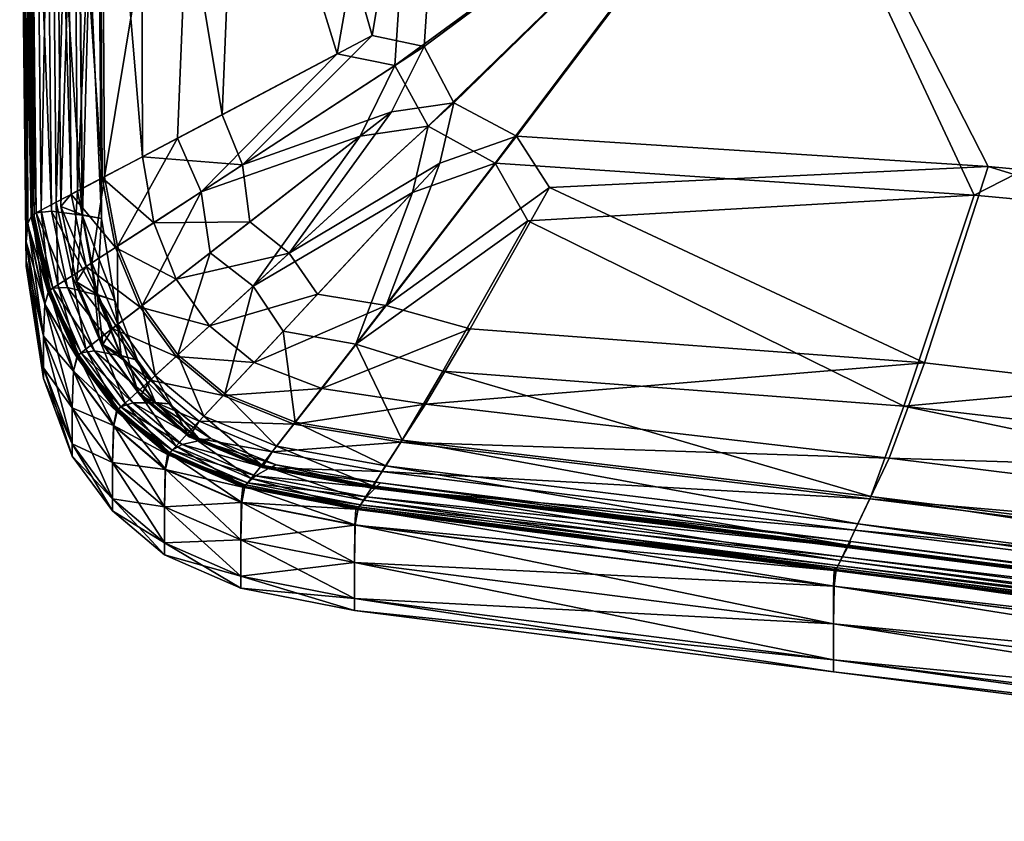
# Model space of a CAD drawing. Header units: millimetres. Extents: x 2387 to 13955, y -4964 to 364.
# Tile 432 of 656: x 6329 to 6386, y -3445 to -3399. Entities that reach past the tile are written whole.
import ezdxf

# ---------------------------------------------------------------- set-up
doc = ezdxf.new("R2010")
doc.units = ezdxf.units.MM
doc.header["$MEASUREMENT"] = 0
doc.layers.add('Predefinito', color=7, linetype='Continuous', true_color=0x000000)

msp = doc.modelspace()

# ---------------------------------------------------------------- linework, layer by layer
at = {"layer": 'Predefinito'}
for points in [[(6349.158, -3399.605, 440.261), (6354.226, -3369.306, 442.249), (6341.761, -3373.745, 437.416)], [(6354.226, -3369.306, 442.249), (6349.158, -3399.605, 440.261), (6352.155, -3400.249, 441.116)], [(6352.155, -3400.249, 441.116), (6373.198, -3384.644, 445.69), (6354.226, -3369.306, 442.249)], [(6339.177, -3374.803, 293.5), (6352.515, -3370.019, 293.402), (6347.133, -3400.667, 293.402)], [(6350.475, -3401.336, 293.402), (6347.133, -3400.667, 293.402), (6352.515, -3370.019, 293.402)], [(6352.515, -3370.019, 293.402), (6372.769, -3385.041, 293.402), (6350.475, -3401.336, 293.402)], [(6340.505, -3404.186, 436.919), (6341.761, -3373.745, 437.416), (6335.813, -3375.957, 433.733)], [(6341.761, -3373.745, 437.416), (6340.505, -3404.186, 436.919), (6349.158, -3399.605, 440.261)], [(6448.318, -3413.146, 441.971), (6451.228, -3374.004, 447.231), (6373.198, -3384.644, 445.69)], [(6383.901, -3408.821, 293.402), (6372.769, -3385.041, 293.402), (6451.128, -3374.411, 293.402)], [(6451.128, -3374.411, 293.402), (6447.922, -3414.772, 293.402), (6383.901, -3408.821, 293.402)], [(6333.709, -3407.764, 293.795), (6333.525, -3376.89, 293.795), (6339.177, -3374.803, 293.5)], [(6339.177, -3374.803, 293.5), (6337.932, -3405.535, 293.5), (6333.709, -3407.764, 293.795)], [(6347.133, -3400.667, 293.402), (6337.932, -3405.535, 293.5), (6339.177, -3374.803, 293.5)], [(6335.902, -3406.614, 433.733), (6335.813, -3375.957, 433.733), (6333.398, -3376.942, 430.479)], [(6335.813, -3375.957, 433.733), (6335.902, -3406.614, 433.733), (6340.505, -3404.186, 436.919)], [(6332.147, -3408.583, 294.386), (6331.897, -3377.555, 294.386), (6333.525, -3376.89, 293.795)], [(6333.525, -3376.89, 293.795), (6333.709, -3407.764, 293.795), (6332.147, -3408.583, 294.386)], [(6333.586, -3407.828, 430.479), (6333.398, -3376.942, 430.479), (6331.53, -3377.705, 426.932)], [(6333.398, -3376.942, 430.479), (6333.586, -3407.828, 430.479), (6335.902, -3406.614, 433.733)], [(6330.933, -3409.219, 295.37), (6330.63, -3378.072, 295.37), (6331.897, -3377.555, 294.386)], [(6331.796, -3408.767, 426.932), (6331.53, -3377.705, 426.932), (6330.891, -3378.197, 423.884)], [(6331.897, -3377.555, 294.386), (6332.147, -3408.583, 294.386), (6330.933, -3409.219, 295.37)], [(6331.53, -3377.705, 426.932), (6331.796, -3408.767, 426.932), (6333.586, -3407.828, 430.479)], [(6329.768, -3409.83, 421.354), (6329.416, -3378.568, 421.354), (6329.122, -3378.711, 419.926)], [(6329.545, -3409.947, 298.518), (6329.183, -3378.663, 298.518), (6329.726, -3378.441, 296.747)], [(6330.658, -3409.747, 422.482), (6330.331, -3378.426, 422.426), (6329.416, -3378.568, 421.354)], [(6329.416, -3378.568, 421.354), (6329.768, -3409.83, 421.354), (6330.658, -3409.747, 422.482)], [(6329.726, -3378.441, 296.747), (6330.065, -3409.674, 296.747), (6329.545, -3409.947, 298.518)], [(6330.065, -3409.674, 296.747), (6329.726, -3378.441, 296.747), (6330.63, -3378.072, 295.37)], [(6330.63, -3378.072, 295.37), (6330.933, -3409.219, 295.37), (6330.065, -3409.674, 296.747)], [(6332.424, -3409.971, 422.304), (6332.137, -3378.385, 422.078), (6330.331, -3378.426, 422.426)], [(6330.331, -3378.426, 422.426), (6330.658, -3409.747, 422.482), (6332.424, -3409.971, 422.304)], [(6330.891, -3378.197, 423.884), (6331.195, -3409.465, 423.941), (6331.796, -3408.767, 426.932)], [(6331.195, -3409.465, 423.941), (6330.891, -3378.197, 423.884), (6332.162, -3378.375, 422.129)], [(6332.162, -3378.375, 422.129), (6332.448, -3409.958, 422.356), (6331.195, -3409.465, 423.941)], [(6332.137, -3378.385, 422.078), (6332.424, -3409.971, 422.304), (6333.533, -3410.156, 421.902)], [(6333.533, -3410.156, 421.902), (6333.269, -3378.387, 421.561), (6332.137, -3378.385, 422.078)], [(6332.448, -3409.958, 422.356), (6332.162, -3378.375, 422.129), (6333.269, -3378.387, 421.561)], [(6333.269, -3378.387, 421.561), (6333.533, -3410.156, 421.902), (6332.448, -3409.958, 422.356)], [(6329.198, -3411.518, 304.514), (6328.821, -3379.158, 304.514), (6328.911, -3378.86, 301.001)], [(6329.271, -3410.462, 417.273), (6328.895, -3378.891, 417.273), (6328.821, -3379.158, 414.173)], [(6329.198, -3411.518, 414.173), (6328.821, -3379.158, 414.173), (6328.821, -3379.418, 398.452)], [(6328.821, -3379.158, 414.173), (6329.198, -3411.518, 414.173), (6329.271, -3410.462, 417.273)], [(6328.821, -3379.158, 304.514), (6329.198, -3411.518, 304.514), (6329.198, -3412.559, 320.235)], [(6329.198, -3412.559, 320.235), (6328.821, -3379.418, 320.235), (6328.821, -3379.158, 304.514)], [(6329.49, -3410.07, 418.518), (6329.119, -3378.784, 418.518), (6328.895, -3378.891, 417.273)], [(6328.895, -3378.891, 417.273), (6329.271, -3410.462, 417.273), (6329.49, -3410.07, 418.518)], [(6329.285, -3410.431, 301.001), (6328.911, -3378.86, 301.001), (6329.183, -3378.663, 298.518)], [(6328.911, -3378.86, 301.001), (6329.285, -3410.431, 301.001), (6329.198, -3411.518, 304.514)], [(6329.651, -3410.033, 418.848), (6329.284, -3378.764, 418.848), (6329.119, -3378.784, 418.518)], [(6329.119, -3378.784, 418.518), (6329.49, -3410.07, 418.518), (6329.651, -3410.033, 418.848)], [(6329.122, -3378.711, 419.926), (6329.489, -3410, 419.926), (6329.768, -3409.83, 421.354)], [(6329.489, -3410, 419.926), (6329.122, -3378.711, 419.926), (6329.181, -3378.758, 419.204)], [(6329.181, -3378.758, 419.204), (6329.55, -3410.039, 419.204), (6329.489, -3410, 419.926)], [(6329.55, -3410.039, 419.204), (6329.181, -3378.758, 419.204), (6329.284, -3378.764, 418.848)], [(6329.183, -3378.663, 298.518), (6329.545, -3409.947, 298.518), (6329.285, -3410.431, 301.001)], [(6329.284, -3378.764, 418.848), (6329.651, -3410.033, 418.848), (6329.55, -3410.039, 419.204)], [(6329.198, -3412.906, 359.343), (6328.821, -3379.505, 359.343), (6328.821, -3379.418, 320.235)], [(6328.821, -3379.418, 320.235), (6329.198, -3412.559, 320.235), (6329.198, -3412.906, 359.343)], [(6329.198, -3412.559, 398.452), (6328.821, -3379.418, 398.452), (6328.821, -3379.505, 359.343)], [(6328.821, -3379.418, 398.452), (6329.198, -3412.559, 398.452), (6329.198, -3411.518, 414.173)], [(6328.821, -3379.505, 359.343), (6329.198, -3412.906, 359.343), (6329.198, -3412.559, 398.452)], [(6353.866, -3403.492, 441.116), (6373.198, -3384.644, 445.69), (6352.155, -3400.249, 441.116)], [(6357.495, -3405.407, 441.116), (6373.198, -3384.644, 445.69), (6353.866, -3403.492, 441.116)], [(6384.707, -3407.17, 441.543), (6373.198, -3384.644, 445.69), (6357.495, -3405.407, 441.116)], [(6373.198, -3384.644, 445.69), (6384.707, -3407.17, 441.543), (6448.318, -3413.146, 441.971)], [(6350.475, -3401.336, 293.402), (6372.769, -3385.041, 293.402), (6352.388, -3404.842, 293.402)], [(6352.388, -3404.842, 293.402), (6372.769, -3385.041, 293.402), (6356.261, -3406.981, 293.402)], [(6356.261, -3406.981, 293.402), (6372.769, -3385.041, 293.402), (6383.901, -3408.821, 293.402)], [(6349.158, -3399.605, 440.261), (6340.505, -3404.186, 436.919), (6341.676, -3407.078, 437.132)], [(6341.676, -3407.078, 437.132), (6352.155, -3400.249, 441.116), (6349.158, -3399.605, 440.261)], [(6339.296, -3408.619, 293.5), (6337.932, -3405.535, 293.5), (6347.133, -3400.667, 293.402)], [(6347.133, -3400.667, 293.402), (6350.475, -3401.336, 293.402), (6339.296, -3408.619, 293.5)], [(6350.272, -3404.017, 440.261), (6352.155, -3400.249, 441.116), (6341.676, -3407.078, 437.132)], [(6352.155, -3400.249, 441.116), (6350.272, -3404.017, 440.261), (6353.866, -3403.492, 441.116)], [(6339.296, -3408.619, 293.5), (6350.475, -3401.336, 293.402), (6348.462, -3405.419, 293.402)], [(6352.388, -3404.842, 293.402), (6348.462, -3405.419, 293.402), (6350.475, -3401.336, 293.402)], [(6353.056, -3406.982, 440.261), (6353.866, -3403.492, 441.116), (6344.378, -3412.156, 437.132)], [(6344.378, -3412.156, 437.132), (6353.866, -3403.492, 441.116), (6350.272, -3404.017, 440.261)], [(6353.866, -3403.492, 441.116), (6353.056, -3406.982, 440.261), (6357.495, -3405.407, 441.116)], [(6341.676, -3407.078, 437.132), (6340.505, -3404.186, 436.919), (6335.902, -3406.614, 433.733)], [(6341.676, -3407.078, 437.132), (6342.106, -3410.36, 436.919), (6350.272, -3404.017, 440.261)], [(6350.272, -3404.017, 440.261), (6342.106, -3410.36, 436.919), (6344.378, -3412.156, 437.132)], [(6348.462, -3405.419, 293.402), (6352.388, -3404.842, 293.402), (6342.283, -3414.07, 293.5)], [(6342.283, -3414.07, 293.5), (6352.388, -3404.842, 293.402), (6351.495, -3408.657, 293.402)], [(6356.261, -3406.981, 293.402), (6351.495, -3408.657, 293.402), (6352.388, -3404.842, 293.402)], [(6334.472, -3411.758, 293.795), (6333.709, -3407.764, 293.795), (6337.932, -3405.535, 293.5)], [(6337.932, -3405.535, 293.5), (6339.296, -3408.619, 293.5), (6334.472, -3411.758, 293.795)], [(6348.462, -3405.419, 293.402), (6339.806, -3412.142, 293.5), (6339.296, -3408.619, 293.5)], [(6342.283, -3414.07, 293.5), (6339.806, -3412.142, 293.5), (6348.462, -3405.419, 293.402)], [(6359.385, -3408.377, 440.261), (6357.495, -3405.407, 441.116), (6349.963, -3415.18, 437.132)], [(6349.963, -3415.18, 437.132), (6357.495, -3405.407, 441.116), (6353.056, -3406.982, 440.261)], [(6357.495, -3405.407, 441.116), (6359.385, -3408.377, 440.261), (6384.707, -3407.17, 441.543)], [(6336.552, -3410.41, 433.733), (6335.902, -3406.614, 433.733), (6333.586, -3407.828, 430.479)], [(6335.902, -3406.614, 433.733), (6336.552, -3410.41, 433.733), (6341.676, -3407.078, 437.132)], [(6344.378, -3412.156, 437.132), (6346.013, -3414.523, 436.919), (6353.056, -3406.982, 440.261)], [(6353.056, -3406.982, 440.261), (6346.013, -3414.523, 436.919), (6349.963, -3415.18, 437.132)], [(6351.495, -3408.657, 293.402), (6356.261, -3406.981, 293.402), (6348.212, -3417.411, 293.5)], [(6348.212, -3417.411, 293.5), (6356.261, -3406.981, 293.402), (6358.143, -3410.297, 293.402)], [(6383.901, -3408.821, 293.402), (6358.143, -3410.297, 293.402), (6356.261, -3406.981, 293.402)], [(6342.106, -3410.36, 436.919), (6341.676, -3407.078, 437.132), (6336.552, -3410.41, 433.733)], [(6381.035, -3418.489, 437.239), (6384.707, -3407.17, 441.543), (6359.385, -3408.377, 440.261)], [(6384.707, -3407.17, 441.543), (6381.035, -3418.489, 437.239), (6446.294, -3426.054, 437.346)], [(6446.294, -3426.054, 437.346), (6448.318, -3413.146, 441.971), (6384.707, -3407.17, 441.543)], [(6334.356, -3411.833, 430.479), (6333.586, -3407.828, 430.479), (6331.796, -3408.767, 426.932)], [(6332.992, -3412.717, 294.386), (6332.147, -3408.583, 294.386), (6333.709, -3407.764, 293.795)], [(6333.709, -3407.764, 293.795), (6334.472, -3411.758, 293.795), (6332.992, -3412.717, 294.386)], [(6333.586, -3407.828, 430.479), (6334.356, -3411.833, 430.479), (6336.552, -3410.41, 433.733)], [(6331.84, -3413.463, 295.37), (6330.933, -3409.219, 295.37), (6332.147, -3408.583, 294.386)], [(6332.147, -3408.583, 294.386), (6332.992, -3412.717, 294.386), (6331.84, -3413.463, 295.37)], [(6335.888, -3415.184, 293.795), (6334.472, -3411.758, 293.795), (6339.296, -3408.619, 293.5)], [(6339.296, -3408.619, 293.5), (6339.806, -3412.142, 293.5), (6335.888, -3415.184, 293.795)], [(6351.495, -3408.657, 293.402), (6344.03, -3416.652, 293.5), (6342.283, -3414.07, 293.5)], [(6348.212, -3417.411, 293.5), (6344.03, -3416.652, 293.5), (6351.495, -3408.657, 293.402)], [(6349.963, -3415.18, 437.132), (6354.817, -3416.52, 436.919), (6359.385, -3408.377, 440.261)], [(6359.385, -3408.377, 440.261), (6354.817, -3416.52, 436.919), (6381.035, -3418.489, 437.239)], [(6331.018, -3413.996, 296.747), (6330.065, -3409.674, 296.747), (6330.933, -3409.219, 295.37)], [(6330.933, -3409.219, 295.37), (6331.84, -3413.463, 295.37), (6331.018, -3413.996, 296.747)], [(6332.658, -3412.933, 426.931), (6331.796, -3408.767, 426.932), (6331.195, -3409.465, 423.941)], [(6331.796, -3408.767, 426.932), (6332.658, -3412.933, 426.931), (6334.356, -3411.833, 430.479)], [(6358.143, -3410.297, 293.402), (6383.901, -3408.821, 293.402), (6379.841, -3420.985, 293.5)], [(6379.841, -3420.985, 293.5), (6383.901, -3408.821, 293.402), (6447.922, -3414.772, 293.402)], [(6330.736, -3414.178, 421.354), (6329.768, -3409.83, 421.354), (6329.489, -3410, 419.926)], [(6330.524, -3414.316, 298.518), (6329.545, -3409.947, 298.518), (6330.065, -3409.674, 296.747)], [(6331.58, -3414.137, 422.538), (6330.658, -3409.747, 422.482), (6329.768, -3409.83, 421.354)], [(6329.768, -3409.83, 421.354), (6330.736, -3414.178, 421.354), (6331.58, -3414.137, 422.538)], [(6330.065, -3409.674, 296.747), (6331.018, -3413.996, 296.747), (6330.524, -3414.316, 298.518)], [(6333.258, -3414.567, 422.526), (6332.424, -3409.971, 422.304), (6330.658, -3409.747, 422.482)], [(6330.658, -3409.747, 422.482), (6331.58, -3414.137, 422.538), (6333.258, -3414.567, 422.526)], [(6331.195, -3409.465, 423.941), (6332.09, -3413.807, 423.996), (6332.658, -3412.933, 426.931)], [(6332.09, -3413.807, 423.996), (6331.195, -3409.465, 423.941), (6332.448, -3409.958, 422.356)], [(6330.195, -3416.959, 304.514), (6329.198, -3411.518, 304.514), (6329.285, -3410.431, 301.001)], [(6330.473, -3414.428, 418.517), (6329.49, -3410.07, 418.518), (6329.271, -3410.462, 417.273)], [(6330.277, -3415.083, 301.001), (6329.285, -3410.431, 301.001), (6329.545, -3409.947, 298.518)], [(6329.285, -3410.431, 301.001), (6330.277, -3415.083, 301.001), (6330.195, -3416.959, 304.514)], [(6329.489, -3410, 419.926), (6330.471, -3414.37, 419.926), (6330.736, -3414.178, 421.354)], [(6330.471, -3414.37, 419.926), (6329.489, -3410, 419.926), (6329.55, -3410.039, 419.204)], [(6330.627, -3414.368, 418.847), (6329.651, -3410.033, 418.848), (6329.49, -3410.07, 418.518)], [(6329.49, -3410.07, 418.518), (6330.473, -3414.428, 418.517), (6330.627, -3414.368, 418.847)], [(6329.545, -3409.947, 298.518), (6330.524, -3414.316, 298.518), (6330.277, -3415.083, 301.001)], [(6330.53, -3414.391, 419.204), (6329.55, -3410.039, 419.204), (6329.651, -3410.033, 418.848)], [(6329.55, -3410.039, 419.204), (6330.53, -3414.391, 419.204), (6330.471, -3414.37, 419.926)], [(6329.651, -3410.033, 418.848), (6330.627, -3414.368, 418.847), (6330.53, -3414.391, 419.204)], [(6332.448, -3409.958, 422.356), (6333.282, -3414.552, 422.578), (6332.09, -3413.807, 423.996)], [(6332.424, -3409.971, 422.304), (6333.258, -3414.567, 422.526), (6334.312, -3414.896, 422.235)], [(6334.312, -3414.896, 422.235), (6333.533, -3410.156, 421.902), (6332.424, -3409.971, 422.304)], [(6333.282, -3414.552, 422.578), (6332.448, -3409.958, 422.356), (6333.533, -3410.156, 421.902)], [(6333.533, -3410.156, 421.902), (6334.312, -3414.896, 422.235), (6333.282, -3414.552, 422.578)], [(6337.848, -3413.665, 433.733), (6336.552, -3410.41, 433.733), (6334.356, -3411.833, 430.479)], [(6336.552, -3410.41, 433.733), (6337.848, -3413.665, 433.733), (6342.106, -3410.36, 436.919)], [(6344.378, -3412.156, 437.132), (6342.106, -3410.36, 436.919), (6337.848, -3413.665, 433.733)], [(6358.143, -3410.297, 293.402), (6353.24, -3418.96, 293.5), (6348.212, -3417.411, 293.5)], [(6379.841, -3420.985, 293.5), (6353.24, -3418.96, 293.5), (6358.143, -3410.297, 293.402)], [(6330.265, -3415.111, 417.272), (6329.271, -3410.462, 417.273), (6329.198, -3411.518, 414.173)], [(6329.271, -3410.462, 417.273), (6330.265, -3415.111, 417.272), (6330.473, -3414.428, 418.517)], [(6330.195, -3416.959, 414.173), (6329.198, -3411.518, 414.173), (6329.198, -3412.559, 398.452)], [(6329.198, -3411.518, 414.173), (6330.195, -3416.959, 414.173), (6330.265, -3415.111, 417.272)], [(6329.198, -3411.518, 304.514), (6330.195, -3416.959, 304.514), (6330.195, -3418.781, 320.235)], [(6330.195, -3418.781, 320.235), (6329.198, -3412.559, 320.235), (6329.198, -3411.518, 304.514)], [(6335.778, -3415.269, 430.479), (6334.356, -3411.833, 430.479), (6332.658, -3412.933, 426.931)], [(6334.492, -3416.265, 294.386), (6332.992, -3412.717, 294.386), (6334.472, -3411.758, 293.795)], [(6334.356, -3411.833, 430.479), (6335.778, -3415.269, 430.479), (6337.848, -3413.665, 433.733)], [(6334.472, -3411.758, 293.795), (6335.888, -3415.184, 293.795), (6334.492, -3416.265, 294.386)], [(6337.949, -3418.028, 293.795), (6335.888, -3415.184, 293.795), (6339.806, -3412.142, 293.5)], [(6339.806, -3412.142, 293.5), (6342.283, -3414.07, 293.5), (6337.949, -3418.028, 293.795)], [(6330.195, -3419.388, 359.343), (6329.198, -3412.906, 359.343), (6329.198, -3412.559, 320.235)], [(6329.198, -3412.559, 320.235), (6330.195, -3418.781, 320.235), (6330.195, -3419.388, 359.343)], [(6330.195, -3418.781, 398.452), (6329.198, -3412.559, 398.452), (6329.198, -3412.906, 359.343)], [(6329.198, -3412.559, 398.452), (6330.195, -3418.781, 398.452), (6330.195, -3416.959, 414.173)], [(6333.407, -3417.106, 295.37), (6331.84, -3413.463, 295.37), (6332.992, -3412.717, 294.386)], [(6332.992, -3412.717, 294.386), (6334.492, -3416.265, 294.386), (6333.407, -3417.106, 295.37)], [(6337.848, -3413.665, 433.733), (6339.78, -3416.355, 433.733), (6344.378, -3412.156, 437.132)], [(6346.013, -3414.523, 436.919), (6344.378, -3412.156, 437.132), (6339.78, -3416.355, 433.733)], [(6329.198, -3412.906, 359.343), (6330.195, -3419.388, 359.343), (6330.195, -3418.781, 398.452)], [(6334.178, -3416.509, 426.931), (6332.658, -3412.933, 426.931), (6332.09, -3413.807, 423.996)], [(6332.658, -3412.933, 426.931), (6334.178, -3416.509, 426.931), (6335.778, -3415.269, 430.479)], [(6332.632, -3417.707, 296.747), (6331.018, -3413.996, 296.747), (6331.84, -3413.463, 295.37)], [(6331.84, -3413.463, 295.37), (6333.407, -3417.106, 295.37), (6332.632, -3417.707, 296.747)], [(6332.09, -3413.807, 423.996), (6333.621, -3417.429, 424.012), (6334.178, -3416.509, 426.931)], [(6333.621, -3417.429, 424.012), (6332.09, -3413.807, 423.996), (6333.282, -3414.552, 422.578)], [(6339.78, -3416.355, 433.733), (6337.848, -3413.665, 433.733), (6335.778, -3415.269, 430.479)], [(6331.934, -3418.942, 301.001), (6330.277, -3415.083, 301.001), (6330.524, -3414.316, 298.518)], [(6332.366, -3417.913, 421.354), (6330.736, -3414.178, 421.354), (6330.471, -3414.37, 419.926)], [(6330.471, -3414.37, 419.926), (6332.114, -3418.12, 419.926), (6332.366, -3417.913, 421.354)], [(6332.114, -3418.12, 419.926), (6330.471, -3414.37, 419.926), (6330.53, -3414.391, 419.204)], [(6332.248, -3418.071, 418.847), (6330.627, -3414.368, 418.847), (6330.473, -3414.428, 418.517)], [(6332.167, -3418.068, 298.518), (6330.524, -3414.316, 298.518), (6331.018, -3413.996, 296.747)], [(6330.524, -3414.316, 298.518), (6332.167, -3418.068, 298.518), (6331.934, -3418.942, 301.001)], [(6332.162, -3418.115, 419.203), (6330.53, -3414.391, 419.204), (6330.627, -3414.368, 418.847)], [(6330.53, -3414.391, 419.204), (6332.162, -3418.115, 419.203), (6332.114, -3418.12, 419.926)], [(6330.627, -3414.368, 418.847), (6332.248, -3418.071, 418.847), (6332.162, -3418.115, 419.203)], [(6333.141, -3417.801, 422.554), (6331.58, -3414.137, 422.538), (6330.736, -3414.178, 421.354)], [(6330.736, -3414.178, 421.354), (6332.366, -3417.913, 421.354), (6333.141, -3417.801, 422.554)], [(6331.018, -3413.996, 296.747), (6332.632, -3417.707, 296.747), (6332.167, -3418.068, 298.518)], [(6334.66, -3418.091, 422.591), (6333.258, -3414.567, 422.526), (6331.58, -3414.137, 422.538)], [(6331.58, -3414.137, 422.538), (6333.141, -3417.801, 422.554), (6334.66, -3418.091, 422.591)], [(6340.65, -3420.274, 293.795), (6337.949, -3418.028, 293.795), (6342.283, -3414.07, 293.5)], [(6342.283, -3414.07, 293.5), (6344.03, -3416.652, 293.5), (6340.65, -3420.274, 293.795)], [(6332.109, -3418.157, 418.517), (6330.473, -3414.428, 418.517), (6330.265, -3415.111, 417.272)], [(6330.473, -3414.428, 418.517), (6332.109, -3418.157, 418.517), (6332.248, -3418.071, 418.847)], [(6333.258, -3414.567, 422.526), (6334.66, -3418.091, 422.591), (6335.611, -3418.331, 422.331)], [(6335.611, -3418.331, 422.331), (6334.312, -3414.896, 422.235), (6333.258, -3414.567, 422.526)], [(6333.282, -3414.552, 422.578), (6334.682, -3418.074, 422.642), (6333.621, -3417.429, 424.012)], [(6334.682, -3418.074, 422.642), (6333.282, -3414.552, 422.578), (6334.312, -3414.896, 422.235)], [(6334.312, -3414.896, 422.235), (6335.611, -3418.331, 422.331), (6334.682, -3418.074, 422.642)], [(6339.78, -3416.355, 433.733), (6342.341, -3418.459, 433.733), (6346.013, -3414.523, 436.919)], [(6349.963, -3415.18, 437.132), (6346.013, -3414.523, 436.919), (6342.341, -3418.459, 433.733)], [(6447.922, -3414.772, 293.402), (6445.655, -3428.673, 293.5), (6379.841, -3420.985, 293.5)], [(6331.857, -3421.085, 304.514), (6330.195, -3416.959, 304.514), (6330.277, -3415.083, 301.001)], [(6331.92, -3418.965, 417.272), (6330.265, -3415.111, 417.272), (6330.195, -3416.959, 414.173)], [(6330.265, -3415.111, 417.272), (6331.92, -3418.965, 417.272), (6332.109, -3418.157, 418.517)], [(6330.277, -3415.083, 301.001), (6331.934, -3418.942, 301.001), (6331.857, -3421.085, 304.514)], [(6337.847, -3418.121, 430.479), (6335.778, -3415.269, 430.479), (6334.178, -3416.509, 426.931)], [(6336.645, -3419.218, 294.386), (6334.492, -3416.265, 294.386), (6335.888, -3415.184, 293.795)], [(6335.778, -3415.269, 430.479), (6337.847, -3418.121, 430.479), (6339.78, -3416.355, 433.733)], [(6335.888, -3415.184, 293.795), (6337.949, -3418.028, 293.795), (6336.645, -3419.218, 294.386)], [(6342.341, -3418.459, 433.733), (6346.253, -3419.966, 433.733), (6349.963, -3415.18, 437.132)], [(6354.817, -3416.52, 436.919), (6349.963, -3415.18, 437.132), (6346.253, -3419.966, 433.733)], [(6335.631, -3420.144, 295.37), (6333.407, -3417.106, 295.37), (6334.492, -3416.265, 294.386)], [(6336.352, -3419.486, 426.931), (6334.178, -3416.509, 426.931), (6333.621, -3417.429, 424.012)], [(6334.178, -3416.509, 426.931), (6336.352, -3419.486, 426.931), (6337.847, -3418.121, 430.479)], [(6334.492, -3416.265, 294.386), (6336.645, -3419.218, 294.386), (6335.631, -3420.144, 295.37)], [(6342.341, -3418.459, 433.733), (6339.78, -3416.355, 433.733), (6337.847, -3418.121, 430.479)], [(6344.723, -3421.915, 293.795), (6340.65, -3420.274, 293.795), (6344.03, -3416.652, 293.5)], [(6344.03, -3416.652, 293.5), (6348.212, -3417.411, 293.5), (6344.723, -3421.915, 293.795)], [(6346.253, -3419.966, 433.733), (6352.241, -3420.864, 433.733), (6354.817, -3416.52, 436.919)], [(6381.035, -3418.489, 437.239), (6354.817, -3416.52, 436.919), (6352.241, -3420.864, 433.733)], [(6331.857, -3421.085, 414.173), (6330.195, -3416.959, 414.173), (6330.195, -3418.781, 398.452)], [(6330.195, -3416.959, 414.173), (6331.857, -3421.085, 414.173), (6331.92, -3418.965, 417.272)], [(6330.195, -3416.959, 304.514), (6331.857, -3421.085, 304.514), (6331.857, -3423.168, 320.235)], [(6331.857, -3423.168, 320.235), (6330.195, -3418.781, 320.235), (6330.195, -3416.959, 304.514)], [(6334.907, -3420.806, 296.747), (6332.632, -3417.707, 296.747), (6333.407, -3417.106, 295.37)], [(6333.407, -3417.106, 295.37), (6335.631, -3420.144, 295.37), (6334.907, -3420.806, 296.747)], [(6334.473, -3421.202, 298.518), (6332.167, -3418.068, 298.518), (6332.632, -3417.707, 296.747)], [(6335.343, -3420.803, 422.552), (6333.141, -3417.801, 422.554), (6332.366, -3417.913, 421.354)], [(6332.632, -3417.707, 296.747), (6334.907, -3420.806, 296.747), (6334.473, -3421.202, 298.518)], [(6336.641, -3420.803, 422.584), (6334.66, -3418.091, 422.591), (6333.141, -3417.801, 422.554)], [(6333.141, -3417.801, 422.554), (6335.343, -3420.803, 422.552), (6336.641, -3420.803, 422.584)], [(6333.621, -3417.429, 424.012), (6335.791, -3420.394, 424.01), (6336.352, -3419.486, 426.931)], [(6335.791, -3420.394, 424.01), (6333.621, -3417.429, 424.012), (6334.682, -3418.074, 422.642)], [(6350.896, -3422.944, 293.795), (6344.723, -3421.915, 293.795), (6348.212, -3417.411, 293.5)], [(6348.212, -3417.411, 293.5), (6353.24, -3418.96, 293.5), (6350.896, -3422.944, 293.795)], [(6334.398, -3421.266, 418.516), (6332.109, -3418.157, 418.517), (6331.92, -3418.965, 417.272)], [(6334.256, -3422.095, 301.001), (6331.934, -3418.942, 301.001), (6332.167, -3418.068, 298.518)], [(6334.518, -3421.155, 418.846), (6332.248, -3418.071, 418.847), (6332.109, -3418.157, 418.517)], [(6332.109, -3418.157, 418.517), (6334.398, -3421.266, 418.516), (6334.518, -3421.155, 418.846)], [(6334.659, -3421.032, 421.354), (6332.366, -3417.913, 421.354), (6332.114, -3418.12, 419.926)], [(6334.418, -3421.251, 419.925), (6332.114, -3418.12, 419.926), (6332.162, -3418.115, 419.203)], [(6332.114, -3418.12, 419.926), (6334.418, -3421.251, 419.925), (6334.659, -3421.032, 421.354)], [(6334.448, -3421.221, 419.203), (6332.162, -3418.115, 419.203), (6332.248, -3418.071, 418.847)], [(6332.162, -3418.115, 419.203), (6334.448, -3421.221, 419.203), (6334.418, -3421.251, 419.925)], [(6332.167, -3418.068, 298.518), (6334.473, -3421.202, 298.518), (6334.256, -3422.095, 301.001)], [(6332.248, -3418.071, 418.847), (6334.518, -3421.155, 418.846), (6334.448, -3421.221, 419.203)], [(6332.366, -3417.913, 421.354), (6334.659, -3421.032, 421.354), (6335.343, -3420.803, 422.552)], [(6334.66, -3418.091, 422.591), (6336.641, -3420.803, 422.584), (6337.449, -3420.855, 422.321)], [(6337.449, -3420.855, 422.321), (6335.611, -3418.331, 422.331), (6334.66, -3418.091, 422.591)], [(6334.682, -3418.074, 422.642), (6336.661, -3420.784, 422.635), (6335.791, -3420.394, 424.01)], [(6336.661, -3420.784, 422.635), (6334.682, -3418.074, 422.642), (6335.611, -3418.331, 422.331)], [(6335.611, -3418.331, 422.331), (6337.449, -3420.855, 422.321), (6336.661, -3420.784, 422.635)], [(6340.556, -3420.375, 430.479), (6337.847, -3418.121, 430.479), (6336.352, -3419.486, 426.931)], [(6339.447, -3421.566, 294.386), (6336.645, -3419.218, 294.386), (6337.949, -3418.028, 293.795)], [(6337.847, -3418.121, 430.479), (6340.556, -3420.375, 430.479), (6342.341, -3418.459, 433.733)], [(6337.949, -3418.028, 293.795), (6340.65, -3420.274, 293.795), (6339.447, -3421.566, 294.386)], [(6331.857, -3423.862, 359.343), (6330.195, -3419.388, 359.343), (6330.195, -3418.781, 320.235)], [(6330.195, -3418.781, 320.235), (6331.857, -3423.168, 320.235), (6331.857, -3423.862, 359.343)], [(6331.857, -3423.168, 398.452), (6330.195, -3418.781, 398.452), (6330.195, -3419.388, 359.343)], [(6330.195, -3418.781, 398.452), (6331.857, -3423.168, 398.452), (6331.857, -3421.085, 414.173)], [(6334.183, -3424.244, 304.514), (6331.857, -3421.085, 304.514), (6331.934, -3418.942, 301.001)], [(6334.237, -3422.111, 417.272), (6331.92, -3418.965, 417.272), (6331.857, -3421.085, 414.173)], [(6331.92, -3418.965, 417.272), (6334.237, -3422.111, 417.272), (6334.398, -3421.266, 418.516)], [(6331.934, -3418.942, 301.001), (6334.256, -3422.095, 301.001), (6334.183, -3424.244, 304.514)], [(6346.253, -3419.966, 433.733), (6342.341, -3418.459, 433.733), (6340.556, -3420.375, 430.479)], [(6377.934, -3426.206, 293.795), (6350.896, -3422.944, 293.795), (6353.24, -3418.96, 293.5)], [(6352.241, -3420.864, 433.733), (6378.986, -3423.995, 433.733), (6381.035, -3418.489, 437.239)], [(6353.24, -3418.96, 293.5), (6379.841, -3420.985, 293.5), (6377.934, -3426.206, 293.795)], [(6446.294, -3426.054, 437.346), (6381.035, -3418.489, 437.239), (6378.986, -3423.995, 433.733)], [(6330.195, -3419.388, 359.343), (6331.857, -3423.862, 359.343), (6331.857, -3423.168, 398.452)], [(6338.511, -3422.57, 295.37), (6335.631, -3420.144, 295.37), (6336.645, -3419.218, 294.386)], [(6339.176, -3421.857, 426.931), (6336.352, -3419.486, 426.931), (6335.791, -3420.394, 424.01)], [(6336.352, -3419.486, 426.931), (6339.176, -3421.857, 426.931), (6340.556, -3420.375, 430.479)], [(6336.645, -3419.218, 294.386), (6339.447, -3421.566, 294.386), (6338.511, -3422.57, 295.37)], [(6340.556, -3420.375, 430.479), (6344.637, -3422.024, 430.479), (6346.253, -3419.966, 433.733)], [(6352.241, -3420.864, 433.733), (6346.253, -3419.966, 433.733), (6344.637, -3422.024, 430.479)], [(6337.843, -3423.288, 296.747), (6334.907, -3420.806, 296.747), (6335.631, -3420.144, 295.37)], [(6335.631, -3420.144, 295.37), (6338.511, -3422.57, 295.37), (6337.843, -3423.288, 296.747)], [(6335.791, -3420.394, 424.01), (6338.601, -3422.76, 424.013), (6339.176, -3421.857, 426.931)], [(6338.601, -3422.76, 424.013), (6335.791, -3420.394, 424.01), (6336.661, -3420.784, 422.635)], [(6344.637, -3422.024, 430.479), (6340.556, -3420.375, 430.479), (6339.176, -3421.857, 426.931)], [(6343.633, -3423.303, 294.386), (6339.447, -3421.566, 294.386), (6340.65, -3420.274, 293.795)], [(6340.65, -3420.274, 293.795), (6344.723, -3421.915, 293.795), (6343.633, -3423.303, 294.386)], [(6334.183, -3424.244, 414.173), (6331.857, -3421.085, 414.173), (6331.857, -3423.168, 398.452)], [(6331.857, -3421.085, 414.173), (6334.183, -3424.244, 414.173), (6334.237, -3422.111, 417.272)], [(6331.857, -3421.085, 304.514), (6334.183, -3424.244, 304.514), (6334.183, -3426.327, 320.235)], [(6334.183, -3426.327, 320.235), (6331.857, -3423.168, 320.235), (6331.857, -3421.085, 304.514)], [(6337.241, -3424.628, 301.001), (6334.256, -3422.095, 301.001), (6334.473, -3421.202, 298.518)], [(6337.438, -3423.632, 418.847), (6334.518, -3421.155, 418.846), (6334.398, -3421.266, 418.516)], [(6337.614, -3423.534, 421.354), (6334.659, -3421.032, 421.354), (6334.418, -3421.251, 419.925)], [(6337.384, -3423.765, 419.926), (6334.418, -3421.251, 419.925), (6334.448, -3421.221, 419.203)], [(6337.389, -3423.715, 419.203), (6334.448, -3421.221, 419.203), (6334.518, -3421.155, 418.846)], [(6334.448, -3421.221, 419.203), (6337.389, -3423.715, 419.203), (6337.384, -3423.765, 419.926)], [(6337.442, -3423.719, 298.518), (6334.473, -3421.202, 298.518), (6334.907, -3420.806, 296.747)], [(6334.473, -3421.202, 298.518), (6337.442, -3423.719, 298.518), (6337.241, -3424.628, 301.001)], [(6334.518, -3421.155, 418.846), (6337.438, -3423.632, 418.847), (6337.389, -3423.715, 419.203)], [(6338.187, -3423.205, 422.555), (6335.343, -3420.803, 422.552), (6334.659, -3421.032, 421.354)], [(6334.659, -3421.032, 421.354), (6337.614, -3423.534, 421.354), (6338.187, -3423.205, 422.555)], [(6334.907, -3420.806, 296.747), (6337.843, -3423.288, 296.747), (6337.442, -3423.719, 298.518)], [(6339.212, -3422.964, 422.593), (6336.641, -3420.803, 422.584), (6335.343, -3420.803, 422.552)], [(6335.343, -3420.803, 422.552), (6338.187, -3423.205, 422.555), (6339.212, -3422.964, 422.593)], [(6336.641, -3420.803, 422.584), (6339.212, -3422.964, 422.593), (6339.842, -3422.86, 422.335)], [(6339.842, -3422.86, 422.335), (6337.449, -3420.855, 422.321), (6336.641, -3420.803, 422.584)], [(6336.661, -3420.784, 422.635), (6339.231, -3422.943, 422.644), (6338.601, -3422.76, 424.013)], [(6339.231, -3422.943, 422.644), (6336.661, -3420.784, 422.635), (6337.449, -3420.855, 422.321)], [(6337.449, -3420.855, 422.321), (6339.842, -3422.86, 422.335), (6339.231, -3422.943, 422.644)], [(6344.637, -3422.024, 430.479), (6350.821, -3423.06, 430.479), (6352.241, -3420.864, 433.733)], [(6378.986, -3423.995, 433.733), (6352.241, -3420.864, 433.733), (6350.821, -3423.06, 430.479)], [(6444.597, -3434.545, 293.795), (6377.934, -3426.206, 293.795), (6379.841, -3420.985, 293.5)], [(6379.841, -3420.985, 293.5), (6445.655, -3428.673, 293.5), (6444.597, -3434.545, 293.795)], [(6337.342, -3423.765, 418.517), (6334.398, -3421.266, 418.516), (6334.237, -3422.111, 417.272)], [(6334.398, -3421.266, 418.516), (6337.342, -3423.765, 418.517), (6337.438, -3423.632, 418.847)], [(6334.418, -3421.251, 419.925), (6337.384, -3423.765, 419.926), (6337.614, -3423.534, 421.354)], [(6342.786, -3424.382, 295.37), (6338.511, -3422.57, 295.37), (6339.447, -3421.566, 294.386)], [(6339.447, -3421.566, 294.386), (6343.633, -3423.303, 294.386), (6342.786, -3424.382, 295.37)], [(6337.174, -3426.783, 304.514), (6334.183, -3424.244, 304.514), (6334.256, -3422.095, 301.001)], [(6337.216, -3424.64, 417.272), (6334.237, -3422.111, 417.272), (6334.183, -3424.244, 414.173)], [(6334.237, -3422.111, 417.272), (6337.216, -3424.64, 417.272), (6337.342, -3423.765, 418.517)], [(6334.256, -3422.095, 301.001), (6337.241, -3424.628, 301.001), (6337.174, -3426.783, 304.514)], [(6343.388, -3423.615, 426.932), (6339.176, -3421.857, 426.931), (6338.601, -3422.76, 424.013)], [(6339.176, -3421.857, 426.931), (6343.388, -3423.615, 426.932), (6344.637, -3422.024, 430.479)], [(6350.821, -3423.06, 430.479), (6344.637, -3422.024, 430.479), (6343.388, -3423.615, 426.932)], [(6349.939, -3424.425, 294.386), (6343.633, -3423.303, 294.386), (6344.723, -3421.915, 293.795)], [(6344.723, -3421.915, 293.795), (6350.896, -3422.944, 293.795), (6349.939, -3424.425, 294.386)], [(6342.18, -3425.153, 296.747), (6337.843, -3423.288, 296.747), (6338.511, -3422.57, 295.37)], [(6338.511, -3422.57, 295.37), (6342.786, -3424.382, 295.37), (6342.18, -3425.153, 296.747)], [(6338.601, -3422.76, 424.013), (6342.806, -3424.532, 424.017), (6343.388, -3423.615, 426.932)], [(6342.806, -3424.532, 424.017), (6338.601, -3422.76, 424.013), (6339.231, -3422.943, 422.644)], [(6343.627, -3424.37, 422.359), (6339.842, -3422.86, 422.335), (6339.212, -3422.964, 422.593)], [(6343.194, -3424.567, 422.66), (6339.231, -3422.943, 422.644), (6339.842, -3422.86, 422.335)], [(6339.231, -3422.943, 422.644), (6343.194, -3424.567, 422.66), (6342.806, -3424.532, 424.017)], [(6339.842, -3422.86, 422.335), (6343.627, -3424.37, 422.359), (6343.194, -3424.567, 422.66)], [(6377.184, -3427.78, 294.386), (6349.939, -3424.425, 294.386), (6350.896, -3422.944, 293.795)], [(6350.896, -3422.944, 293.795), (6377.934, -3426.206, 293.795), (6377.184, -3427.78, 294.386)], [(6334.183, -3427.021, 359.343), (6331.857, -3423.862, 359.343), (6331.857, -3423.168, 320.235)], [(6331.857, -3423.168, 320.235), (6334.183, -3426.327, 320.235), (6334.183, -3427.021, 359.343)], [(6334.183, -3426.327, 398.452), (6331.857, -3423.168, 398.452), (6331.857, -3423.862, 359.343)], [(6331.857, -3423.168, 398.452), (6334.183, -3426.327, 398.452), (6334.183, -3424.244, 414.173)], [(6341.817, -3425.615, 298.518), (6337.442, -3423.719, 298.518), (6337.843, -3423.288, 296.747)], [(6342.431, -3425.01, 422.559), (6338.187, -3423.205, 422.555), (6337.614, -3423.534, 421.354)], [(6337.843, -3423.288, 296.747), (6342.18, -3425.153, 296.747), (6341.817, -3425.615, 298.518)], [(6343.177, -3424.589, 422.609), (6339.212, -3422.964, 422.593), (6338.187, -3423.205, 422.555)], [(6338.187, -3423.205, 422.555), (6342.431, -3425.01, 422.559), (6343.177, -3424.589, 422.609)], [(6339.212, -3422.964, 422.593), (6343.177, -3424.589, 422.609), (6343.627, -3424.37, 422.359)], [(6349.194, -3425.577, 295.37), (6342.786, -3424.382, 295.37), (6343.633, -3423.303, 294.386)], [(6343.388, -3423.615, 426.932), (6349.723, -3424.758, 426.932), (6350.821, -3423.06, 430.479)], [(6343.633, -3423.303, 294.386), (6349.939, -3424.425, 294.386), (6349.194, -3425.577, 295.37)], [(6377.875, -3426.33, 430.479), (6350.821, -3423.06, 430.479), (6349.723, -3424.758, 426.932)], [(6350.821, -3423.06, 430.479), (6377.875, -3426.33, 430.479), (6378.986, -3423.995, 433.733)], [(6331.857, -3423.862, 359.343), (6334.183, -3427.021, 359.343), (6334.183, -3426.327, 398.452)], [(6341.695, -3425.653, 418.517), (6337.342, -3423.765, 418.517), (6337.216, -3424.64, 417.272)], [(6341.636, -3426.541, 301.001), (6337.241, -3424.628, 301.001), (6337.442, -3423.719, 298.518)], [(6341.766, -3425.505, 418.848), (6337.438, -3423.632, 418.847), (6337.342, -3423.765, 418.517)], [(6337.342, -3423.765, 418.517), (6341.695, -3425.653, 418.517), (6341.766, -3425.505, 418.848)], [(6341.973, -3425.417, 421.354), (6337.614, -3423.534, 421.354), (6337.384, -3423.765, 419.926)], [(6341.757, -3425.663, 419.926), (6337.384, -3423.765, 419.926), (6337.389, -3423.715, 419.203)], [(6337.384, -3423.765, 419.926), (6341.757, -3425.663, 419.926), (6341.973, -3425.417, 421.354)], [(6341.737, -3425.6, 419.204), (6337.389, -3423.715, 419.203), (6337.438, -3423.632, 418.847)], [(6337.389, -3423.715, 419.203), (6341.737, -3425.6, 419.204), (6341.757, -3425.663, 419.926)], [(6337.438, -3423.632, 418.847), (6341.766, -3425.505, 418.848), (6341.737, -3425.6, 419.204)], [(6337.442, -3423.719, 298.518), (6341.817, -3425.615, 298.518), (6341.636, -3426.541, 301.001)], [(6337.614, -3423.534, 421.354), (6341.973, -3425.417, 421.354), (6342.431, -3425.01, 422.559)], [(6349.723, -3424.758, 426.932), (6343.388, -3423.615, 426.932), (6342.806, -3424.532, 424.017)], [(6445.17, -3432.197, 433.733), (6378.986, -3423.995, 433.733), (6377.875, -3426.33, 430.479)], [(6378.986, -3423.995, 433.733), (6445.17, -3432.197, 433.733), (6446.294, -3426.054, 437.346)], [(6337.174, -3426.783, 414.173), (6334.183, -3424.244, 414.173), (6334.183, -3426.327, 398.452)], [(6334.183, -3424.244, 414.173), (6337.174, -3426.783, 414.173), (6337.216, -3424.64, 417.272)], [(6334.183, -3424.244, 304.514), (6337.174, -3426.783, 304.514), (6337.174, -3428.865, 320.235)], [(6337.174, -3428.865, 320.235), (6334.183, -3426.327, 320.235), (6334.183, -3424.244, 304.514)], [(6341.575, -3428.701, 304.514), (6337.174, -3426.783, 304.514), (6337.241, -3424.628, 301.001)], [(6341.605, -3426.55, 417.272), (6337.216, -3424.64, 417.272), (6337.174, -3426.783, 414.173)], [(6337.216, -3424.64, 417.272), (6341.605, -3426.55, 417.272), (6341.695, -3425.653, 418.517)], [(6337.241, -3424.628, 301.001), (6341.636, -3426.541, 301.001), (6341.575, -3428.701, 304.514)], [(6348.663, -3426.399, 296.747), (6342.18, -3425.153, 296.747), (6342.786, -3424.382, 295.37)], [(6349.342, -3425.695, 422.623), (6343.177, -3424.589, 422.609), (6342.431, -3425.01, 422.559)], [(6342.786, -3424.382, 295.37), (6349.194, -3425.577, 295.37), (6348.663, -3426.399, 296.747)], [(6342.806, -3424.532, 424.017), (6349.163, -3425.711, 424.02), (6349.723, -3424.758, 426.932)], [(6349.163, -3425.711, 424.02), (6342.806, -3424.532, 424.017), (6343.194, -3424.567, 422.66)], [(6349.638, -3425.41, 422.38), (6343.627, -3424.37, 422.359), (6343.177, -3424.589, 422.609)], [(6343.177, -3424.589, 422.609), (6349.342, -3425.695, 422.623), (6349.638, -3425.41, 422.38)], [(6349.357, -3425.672, 422.674), (6343.194, -3424.567, 422.66), (6343.627, -3424.37, 422.359)], [(6343.194, -3424.567, 422.66), (6349.357, -3425.672, 422.674), (6349.163, -3425.711, 424.02)], [(6343.627, -3424.37, 422.359), (6349.638, -3425.41, 422.38), (6349.357, -3425.672, 422.674)], [(6376.602, -3429.005, 295.37), (6349.194, -3425.577, 295.37), (6349.939, -3424.425, 294.386)], [(6349.939, -3424.425, 294.386), (6377.184, -3427.78, 294.386), (6376.602, -3429.005, 295.37)], [(6348.344, -3426.893, 298.518), (6341.817, -3425.615, 298.518), (6342.18, -3425.153, 296.747)], [(6348.834, -3426.221, 422.562), (6342.431, -3425.01, 422.559), (6341.973, -3425.417, 421.354)], [(6342.18, -3425.153, 296.747), (6348.663, -3426.399, 296.747), (6348.344, -3426.893, 298.518)], [(6342.431, -3425.01, 422.559), (6348.834, -3426.221, 422.562), (6349.342, -3425.695, 422.623)], [(6377.016, -3428.135, 426.932), (6349.723, -3424.758, 426.932), (6349.163, -3425.711, 424.02)], [(6349.723, -3424.758, 426.932), (6377.016, -3428.135, 426.932), (6377.875, -3426.33, 430.479)], [(6348.21, -3426.934, 418.518), (6341.695, -3425.653, 418.517), (6341.605, -3426.55, 417.272)], [(6348.184, -3427.834, 301.001), (6341.636, -3426.541, 301.001), (6341.817, -3425.615, 298.518)], [(6348.259, -3426.776, 418.848), (6341.766, -3425.505, 418.848), (6341.695, -3425.653, 418.517)], [(6341.695, -3425.653, 418.517), (6348.21, -3426.934, 418.518), (6348.259, -3426.776, 418.848)], [(6348.247, -3426.877, 419.204), (6341.737, -3425.6, 419.204), (6341.766, -3425.505, 418.848)], [(6341.737, -3425.6, 419.204), (6348.247, -3426.877, 419.204), (6348.284, -3426.943, 419.926)], [(6348.284, -3426.943, 419.926), (6341.757, -3425.663, 419.926), (6341.737, -3425.6, 419.204)], [(6348.481, -3426.681, 421.354), (6341.973, -3425.417, 421.354), (6341.757, -3425.663, 419.926)], [(6341.757, -3425.663, 419.926), (6348.284, -3426.943, 419.926), (6348.481, -3426.681, 421.354)], [(6341.766, -3425.505, 418.848), (6348.259, -3426.776, 418.848), (6348.247, -3426.877, 419.204)], [(6341.817, -3425.615, 298.518), (6348.344, -3426.893, 298.518), (6348.184, -3427.834, 301.001)], [(6341.973, -3425.417, 421.354), (6348.481, -3426.681, 421.354), (6348.834, -3426.221, 422.562)], [(6376.186, -3429.879, 296.747), (6348.663, -3426.399, 296.747), (6349.194, -3425.577, 295.37)], [(6376.608, -3429.104, 422.629), (6349.342, -3425.695, 422.623), (6348.834, -3426.221, 422.562)], [(6376.55, -3429.141, 424.022), (6349.163, -3425.711, 424.02), (6349.357, -3425.672, 422.674)], [(6349.163, -3425.711, 424.02), (6376.55, -3429.141, 424.022), (6377.016, -3428.135, 426.932)], [(6349.194, -3425.577, 295.37), (6376.602, -3429.005, 295.37), (6376.186, -3429.879, 296.747)], [(6376.786, -3428.788, 422.388), (6349.638, -3425.41, 422.38), (6349.342, -3425.695, 422.623)], [(6349.342, -3425.695, 422.623), (6376.608, -3429.104, 422.629), (6376.786, -3428.788, 422.388)], [(6376.62, -3429.08, 422.68), (6349.357, -3425.672, 422.674), (6349.638, -3425.41, 422.38)], [(6349.357, -3425.672, 422.674), (6376.62, -3429.08, 422.68), (6376.55, -3429.141, 424.022)], [(6349.638, -3425.41, 422.38), (6376.786, -3428.788, 422.388), (6376.62, -3429.08, 422.68)], [(6337.174, -3429.56, 359.343), (6334.183, -3427.021, 359.343), (6334.183, -3426.327, 320.235)], [(6334.183, -3426.327, 320.235), (6337.174, -3428.865, 320.235), (6337.174, -3429.56, 359.343)], [(6337.174, -3428.865, 398.452), (6334.183, -3426.327, 398.452), (6334.183, -3427.021, 359.343)], [(6334.183, -3426.327, 398.452), (6337.174, -3428.865, 398.452), (6337.174, -3426.783, 414.173)], [(6376.293, -3429.683, 422.563), (6348.834, -3426.221, 422.562), (6348.481, -3426.681, 421.354)], [(6348.834, -3426.221, 422.562), (6376.293, -3429.683, 422.563), (6376.608, -3429.104, 422.629)], [(6444.565, -3434.676, 430.479), (6377.875, -3426.33, 430.479), (6377.016, -3428.135, 426.932)], [(6444.19, -3436.217, 294.386), (6377.184, -3427.78, 294.386), (6377.934, -3426.206, 293.795)], [(6377.875, -3426.33, 430.479), (6444.565, -3434.676, 430.479), (6445.17, -3432.197, 433.733)], [(6377.934, -3426.206, 293.795), (6444.597, -3434.545, 293.795), (6444.19, -3436.217, 294.386)], [(6337.174, -3426.783, 414.173), (6341.575, -3428.701, 414.173), (6341.605, -3426.55, 417.272)], [(6341.575, -3428.701, 414.173), (6337.174, -3426.783, 414.173), (6337.174, -3428.865, 398.452)], [(6337.174, -3426.783, 304.514), (6341.575, -3428.701, 304.514), (6341.575, -3430.784, 320.235)], [(6341.575, -3430.784, 320.235), (6337.174, -3428.865, 320.235), (6337.174, -3426.783, 304.514)], [(6348.131, -3429.999, 304.514), (6341.575, -3428.701, 304.514), (6341.636, -3426.541, 301.001)], [(6348.151, -3427.844, 417.273), (6341.605, -3426.55, 417.272), (6341.575, -3428.701, 414.173)], [(6341.605, -3426.55, 417.272), (6348.151, -3427.844, 417.273), (6348.21, -3426.934, 418.518)], [(6341.636, -3426.541, 301.001), (6348.184, -3427.834, 301.001), (6348.131, -3429.999, 304.514)], [(6375.811, -3431.36, 301.001), (6348.184, -3427.834, 301.001), (6348.344, -3426.893, 298.518)], [(6375.848, -3430.295, 418.848), (6348.259, -3426.776, 418.848), (6348.21, -3426.934, 418.518)], [(6375.846, -3430.398, 419.204), (6348.247, -3426.877, 419.204), (6348.259, -3426.776, 418.848)], [(6348.247, -3426.877, 419.204), (6375.846, -3430.398, 419.204), (6375.886, -3430.46, 419.926)], [(6375.886, -3430.46, 419.926), (6348.284, -3426.943, 419.926), (6348.247, -3426.877, 419.204)], [(6348.259, -3426.776, 418.848), (6375.848, -3430.295, 418.848), (6375.846, -3430.398, 419.204)], [(6376.043, -3430.179, 421.354), (6348.481, -3426.681, 421.354), (6348.284, -3426.943, 419.926)], [(6375.936, -3430.404, 298.518), (6348.344, -3426.893, 298.518), (6348.663, -3426.399, 296.747)], [(6348.344, -3426.893, 298.518), (6375.936, -3430.404, 298.518), (6375.811, -3431.36, 301.001)], [(6348.481, -3426.681, 421.354), (6376.043, -3430.179, 421.354), (6376.293, -3429.683, 422.563)], [(6348.663, -3426.399, 296.747), (6376.186, -3429.879, 296.747), (6375.936, -3430.404, 298.518)], [(6334.183, -3427.021, 359.343), (6337.174, -3429.56, 359.343), (6337.174, -3428.865, 398.452)], [(6375.817, -3430.458, 418.518), (6348.21, -3426.934, 418.518), (6348.151, -3427.844, 417.273)], [(6348.21, -3426.934, 418.518), (6375.817, -3430.458, 418.518), (6375.848, -3430.295, 418.848)], [(6348.284, -3426.943, 419.926), (6375.886, -3430.46, 419.926), (6376.043, -3430.179, 421.354)], [(6341.575, -3428.701, 414.173), (6348.131, -3429.999, 414.173), (6348.151, -3427.844, 417.273)], [(6375.77, -3433.531, 304.514), (6348.131, -3429.999, 304.514), (6348.184, -3427.834, 301.001)], [(6375.781, -3431.374, 417.273), (6348.151, -3427.844, 417.273), (6348.131, -3429.999, 414.173)], [(6348.151, -3427.844, 417.273), (6375.781, -3431.374, 417.273), (6375.817, -3430.458, 418.518)], [(6348.184, -3427.834, 301.001), (6375.811, -3431.36, 301.001), (6375.77, -3433.531, 304.514)], [(6443.872, -3437.517, 295.37), (6376.602, -3429.005, 295.37), (6377.184, -3427.78, 294.386)], [(6377.184, -3427.78, 294.386), (6444.19, -3436.217, 294.386), (6443.872, -3437.517, 295.37)], [(6444.098, -3436.593, 426.931), (6377.016, -3428.135, 426.932), (6376.55, -3429.141, 424.022)], [(6377.016, -3428.135, 426.932), (6444.098, -3436.593, 426.931), (6444.565, -3434.676, 430.479)], [(6337.174, -3428.865, 398.452), (6341.575, -3430.784, 398.452), (6341.575, -3428.701, 414.173)], [(6341.575, -3431.478, 359.343), (6337.174, -3429.56, 359.343), (6337.174, -3428.865, 320.235)], [(6337.174, -3428.865, 320.235), (6341.575, -3430.784, 320.235), (6341.575, -3431.478, 359.343)], [(6341.575, -3430.784, 398.452), (6337.174, -3428.865, 398.452), (6337.174, -3429.56, 359.343)], [(6348.131, -3429.999, 414.173), (6341.575, -3428.701, 414.173), (6341.575, -3430.784, 398.452)], [(6341.575, -3428.701, 304.514), (6348.131, -3429.999, 304.514), (6348.131, -3432.081, 320.235)], [(6348.131, -3432.081, 320.235), (6341.575, -3430.784, 320.235), (6341.575, -3428.701, 304.514)], [(6443.646, -3438.445, 296.747), (6376.186, -3429.879, 296.747), (6376.602, -3429.005, 295.37)], [(6443.881, -3437.639, 422.621), (6376.608, -3429.104, 422.629), (6376.293, -3429.683, 422.563)], [(6443.846, -3437.666, 424.02), (6376.55, -3429.141, 424.022), (6376.62, -3429.08, 422.68)], [(6376.55, -3429.141, 424.022), (6443.846, -3437.666, 424.02), (6444.098, -3436.593, 426.931)], [(6376.602, -3429.005, 295.37), (6443.872, -3437.517, 295.37), (6443.646, -3438.445, 296.747)], [(6443.98, -3437.311, 422.377), (6376.786, -3428.788, 422.388), (6376.608, -3429.104, 422.629)], [(6376.608, -3429.104, 422.629), (6443.881, -3437.639, 422.621), (6443.98, -3437.311, 422.377)], [(6443.887, -3437.613, 422.672), (6376.62, -3429.08, 422.68), (6376.786, -3428.788, 422.388)], [(6376.62, -3429.08, 422.68), (6443.887, -3437.613, 422.672), (6443.846, -3437.666, 424.02)], [(6376.786, -3428.788, 422.388), (6443.98, -3437.311, 422.377), (6443.887, -3437.613, 422.672)], [(6337.174, -3429.56, 359.343), (6341.575, -3431.478, 359.343), (6341.575, -3430.784, 398.452)], [(6443.705, -3438.241, 422.561), (6376.293, -3429.683, 422.563), (6376.043, -3430.179, 421.354)], [(6376.293, -3429.683, 422.563), (6443.705, -3438.241, 422.561), (6443.881, -3437.639, 422.621)], [(6341.575, -3430.784, 398.452), (6348.131, -3432.081, 398.452), (6348.131, -3429.999, 414.173)], [(6375.77, -3433.531, 414.173), (6348.131, -3429.999, 414.173), (6348.131, -3432.081, 398.452)], [(6348.131, -3429.999, 414.173), (6375.77, -3433.531, 414.173), (6375.781, -3431.374, 417.273)], [(6348.131, -3429.999, 304.514), (6375.77, -3433.531, 304.514), (6375.77, -3435.613, 320.235)], [(6375.77, -3435.613, 320.235), (6348.131, -3432.081, 320.235), (6348.131, -3429.999, 304.514)], [(6443.463, -3438.909, 418.848), (6375.848, -3430.295, 418.848), (6375.817, -3430.458, 418.518)], [(6443.461, -3439.011, 419.204), (6375.846, -3430.398, 419.204), (6375.848, -3430.295, 418.848)], [(6375.848, -3430.295, 418.848), (6443.463, -3438.909, 418.848), (6443.461, -3439.011, 419.204)], [(6443.568, -3438.763, 421.354), (6376.043, -3430.179, 421.354), (6375.886, -3430.46, 419.926)], [(6443.51, -3439.003, 298.518), (6375.936, -3430.404, 298.518), (6376.186, -3429.879, 296.747)], [(6376.043, -3430.179, 421.354), (6443.568, -3438.763, 421.354), (6443.705, -3438.241, 422.561)], [(6376.186, -3429.879, 296.747), (6443.646, -3438.445, 296.747), (6443.51, -3439.003, 298.518)], [(6348.131, -3432.776, 359.343), (6341.575, -3431.478, 359.343), (6341.575, -3430.784, 320.235)], [(6341.575, -3430.784, 320.235), (6348.131, -3432.081, 320.235), (6348.131, -3432.776, 359.343)], [(6348.131, -3432.081, 398.452), (6341.575, -3430.784, 398.452), (6341.575, -3431.478, 359.343)], [(6443.446, -3439.075, 418.518), (6375.817, -3430.458, 418.518), (6375.781, -3431.374, 417.273)], [(6443.442, -3439.976, 301.001), (6375.811, -3431.36, 301.001), (6375.936, -3430.404, 298.518)], [(6375.817, -3430.458, 418.518), (6443.446, -3439.075, 418.518), (6443.463, -3438.909, 418.848)], [(6375.846, -3430.398, 419.204), (6443.461, -3439.011, 419.204), (6443.483, -3439.066, 419.926)], [(6443.483, -3439.066, 419.926), (6375.886, -3430.46, 419.926), (6375.846, -3430.398, 419.204)], [(6375.886, -3430.46, 419.926), (6443.483, -3439.066, 419.926), (6443.568, -3438.763, 421.354)], [(6375.936, -3430.404, 298.518), (6443.51, -3439.003, 298.518), (6443.442, -3439.976, 301.001)], [(6443.419, -3442.151, 304.514), (6375.77, -3433.531, 304.514), (6375.811, -3431.36, 301.001)], [(6443.426, -3439.994, 417.273), (6375.781, -3431.374, 417.273), (6375.77, -3433.531, 414.173)], [(6375.781, -3431.374, 417.273), (6443.426, -3439.994, 417.273), (6443.446, -3439.075, 418.518)], [(6375.811, -3431.36, 301.001), (6443.442, -3439.976, 301.001), (6443.419, -3442.151, 304.514)], [(6341.575, -3431.478, 359.343), (6348.131, -3432.776, 359.343), (6348.131, -3432.081, 398.452)], [(6375.77, -3436.308, 359.343), (6348.131, -3432.776, 359.343), (6348.131, -3432.081, 320.235)], [(6348.131, -3432.081, 320.235), (6375.77, -3435.613, 320.235), (6375.77, -3436.308, 359.343)], [(6375.77, -3435.613, 398.452), (6348.131, -3432.081, 398.452), (6348.131, -3432.776, 359.343)], [(6348.131, -3432.081, 398.452), (6375.77, -3435.613, 398.452), (6375.77, -3433.531, 414.173)], [(6348.131, -3432.776, 359.343), (6375.77, -3436.308, 359.343), (6375.77, -3435.613, 398.452)], [(6443.419, -3442.151, 414.173), (6375.77, -3433.531, 414.173), (6375.77, -3435.613, 398.452)], [(6375.77, -3433.531, 414.173), (6443.419, -3442.151, 414.173), (6443.426, -3439.994, 417.273)], [(6375.77, -3433.531, 304.514), (6443.419, -3442.151, 304.514), (6443.419, -3444.234, 320.235)], [(6443.419, -3444.234, 320.235), (6375.77, -3435.613, 320.235), (6375.77, -3433.531, 304.514)], [(6443.419, -3444.928, 359.343), (6375.77, -3436.308, 359.343), (6375.77, -3435.613, 320.235)], [(6375.77, -3435.613, 320.235), (6443.419, -3444.234, 320.235), (6443.419, -3444.928, 359.343)], [(6443.419, -3444.234, 398.452), (6375.77, -3435.613, 398.452), (6375.77, -3436.308, 359.343)], [(6375.77, -3435.613, 398.452), (6443.419, -3444.234, 398.452), (6443.419, -3442.151, 414.173)], [(6375.77, -3436.308, 359.343), (6443.419, -3444.928, 359.343), (6443.419, -3444.234, 398.452)]]:
    msp.add_3dface(points, dxfattribs=at)

doc.saveas('drawing.dxf')
